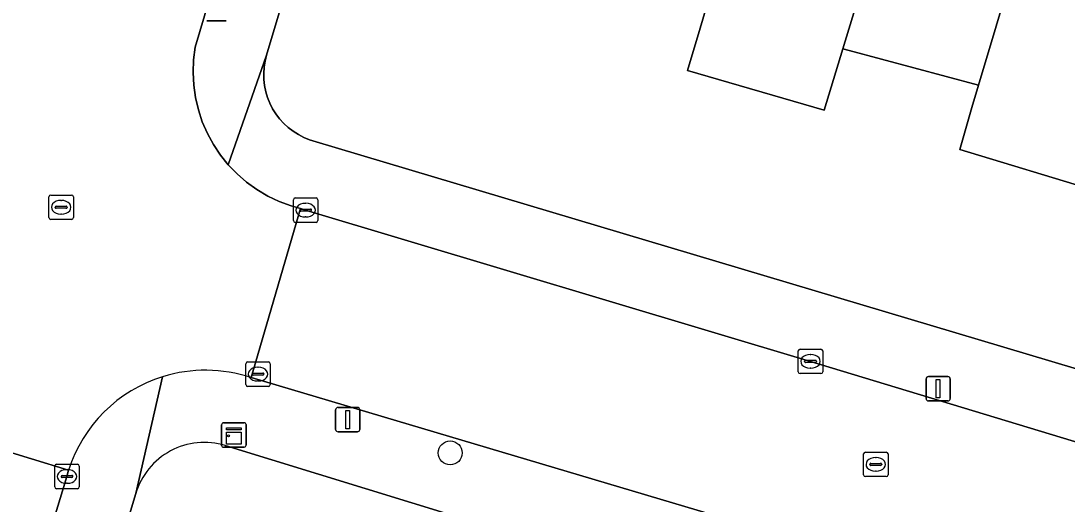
# Model space of a CAD drawing. Extents: x 162184 to 163154, y 385507 to 386516.
# Drawn here: x 162569.89 to 162612.69, y 386124.29 to 386144.07 of the extents above; entities that cross this region are included whole.
import ezdxf

# ---------------------------------------------------------------- set-up
doc = ezdxf.new("R2010")
doc.units = 0
for name, color, linetype in [('IMGEO_Boom', 7, 'Continuous'), ('IMGEO_Erf', 7, 'Continuous'), ('IMGEO_Kast', 7, 'Continuous'), ('IMGEO_Kolk', 7, 'Continuous'), ('IMGEO_Lichtmast', 7, 'Continuous'), ('IMGEO_Pand', 7, 'Continuous'), ('IMGEO_Rijbaan_lokaal_gesloten', 7, 'Continuous'), ('IMGEO_Rijbaan_lokaal_open', 7, 'Continuous'), ('IMGEO_Rioolput', 7, 'Continuous'), ('IMGEO_Voetpad_open', 7, 'Continuous')]:
    doc.layers.add(name, color=color, linetype=linetype)

msp = doc.modelspace()

# ---------------------------------------------------------------- linework, layer by layer
at = {"layer": 'IMGEO_Boom'}
msp.add_circle((162587.453, 386126.381), 0.489, dxfattribs=at)
at = {"layer": 'IMGEO_Erf'}
for points in [[(162584.832, 386159.041), (162579.939, 386142.667), (162579.878, 386142.423), (162579.839, 386142.174), (162579.822, 386141.923), (162579.828, 386141.672), (162579.856, 386141.422), (162579.906, 386141.175), (162579.979, 386140.934), (162580.072, 386140.701), (162580.186, 386140.476), (162580.32, 386140.263), (162580.472, 386140.063), (162580.641, 386139.876), (162580.826, 386139.706), (162581.026, 386139.553), (162581.239, 386139.419), (162581.463, 386139.304), (162581.696, 386139.209), (162581.825, 386139.167), (162651.073, 386118.462)], [(162613.885, 386137.109), (162608.303, 386138.805), (162608.799, 386140.534), (162609.072, 386141.447), (162603.777, 386142.862), (162603.523, 386142.93), (162602.758, 386140.414), (162597.158, 386142.048), (162597.674, 386143.772), (162597.966, 386144.748)], [(162584.189, 386112.261), (162584.447, 386112.183), (162585.314, 386115.058), (162584.323, 386115.357), (162584.404, 386115.624), (162585.139, 386115.402), (162585.846, 386117.747), (162586.087, 386117.674), (162586.955, 386120.552), (162585.949, 386120.856), (162586.035, 386121.142), (162586.926, 386120.874), (162587.796, 386123.756), (162578.245, 386126.687)], [(162574.588, 386124.721), (162560.164, 386076.774)]]:
    msp.add_lwpolyline(points, dxfattribs=at)
msp.add_arc((162577.395, 386123.884), 2.929, 73.1245, 163.4003, dxfattribs=at)
at = {"layer": 'IMGEO_Kast'}
for p, q in [((162578.1, 386126.692), (162578.1, 386127.533)), ((162578.1, 386127.533), (162578.1, 386126.692)), ((162578.175, 386127.617), (162579.016, 386127.617)), ((162579.016, 386127.617), (162578.175, 386127.617)), ((162579.1, 386127.542), (162579.1, 386126.701)), ((162579.1, 386126.701), (162579.1, 386127.542)), ((162579.025, 386126.617), (162578.184, 386126.617)), ((162578.184, 386126.617), (162579.025, 386126.617))]:
    msp.add_line(p, q, dxfattribs=at)
for points in [[(162578.295, 386127.407), (162578.895, 386127.407), (162578.895, 386127.322), (162578.295, 386127.322), (162578.295, 386127.407)], [(162578.295, 386127.232), (162578.895, 386127.232), (162578.895, 386126.743), (162578.295, 386126.743), (162578.295, 386127.232)]]:
    msp.add_lwpolyline(points, dxfattribs=at)
msp.add_circle((162578.379, 386127.081), 0.0377, dxfattribs=at)
for centre, start, end in [((162578.178, 386127.539), 92.4484, 184.2845), ((162578.178, 386127.539), 92.4484, 184.2845), ((162579.022, 386127.539), 2.4484, 94.2845), ((162579.022, 386127.539), 2.4484, 94.2845), ((162578.178, 386126.695), 182.4484, 274.2845), ((162578.178, 386126.695), 182.4484, 274.2845), ((162579.022, 386126.695), 272.4484, 4.2845), ((162579.022, 386126.695), 272.4484, 4.2845)]:
    msp.add_arc(centre, 0.0779, start, end, dxfattribs=at)
at = {"layer": 'IMGEO_Kolk'}
for p, q in [((162581.034, 386135.897), (162581.034, 386136.749)), ((162581.109, 386136.823), (162581.961, 386136.823)), ((162582.035, 386136.749), (162582.035, 386135.897)), ((162581.293, 386136.317), (162581.293, 386136.329)), ((162581.336, 386136.366), (162581.734, 386136.366)), ((162581.522, 386136.603), (162581.547, 386136.603)), ((162581.777, 386136.329), (162581.777, 386136.317)), ((162581.731, 386136.28), (162581.333, 386136.28)), ((162581.545, 386136.043), (162581.52, 386136.043)), ((162581.961, 386135.823), (162581.109, 386135.823)), ((162601.693, 386129.705), (162601.693, 386130.557)), ((162601.768, 386130.631), (162602.62, 386130.631)), ((162602.181, 386130.411), (162602.206, 386130.411)), ((162602.694, 386130.557), (162602.694, 386129.705)), ((162579.087, 386129.182), (162579.087, 386130.034)), ((162579.162, 386130.108), (162580.014, 386130.108)), ((162580.088, 386130.034), (162580.088, 386129.182)), ((162601.952, 386130.125), (162601.952, 386130.137)), ((162602.39, 386130.088), (162601.992, 386130.088)), ((162601.995, 386130.174), (162602.393, 386130.174)), ((162602.436, 386130.137), (162602.436, 386130.125)), ((162579.346, 386129.602), (162579.346, 386129.614)), ((162579.784, 386129.565), (162579.386, 386129.565)), ((162579.389, 386129.651), (162579.787, 386129.651)), ((162579.575, 386129.888), (162579.6, 386129.888)), ((162579.83, 386129.614), (162579.83, 386129.602)), ((162602.62, 386129.631), (162601.768, 386129.631)), ((162602.204, 386129.851), (162602.179, 386129.851)), ((162580.014, 386129.108), (162579.162, 386129.108)), ((162579.598, 386129.328), (162579.573, 386129.328)), ((162571.271, 386124.99), (162571.271, 386125.842)), ((162571.346, 386125.916), (162572.198, 386125.916)), ((162571.759, 386125.696), (162571.784, 386125.696)), ((162572.272, 386125.842), (162572.272, 386124.99)), ((162571.53, 386125.41), (162571.53, 386125.422)), ((162571.968, 386125.373), (162571.57, 386125.373)), ((162571.573, 386125.459), (162571.971, 386125.459)), ((162572.014, 386125.422), (162572.014, 386125.41)), ((162572.198, 386124.916), (162571.346, 386124.916)), ((162571.782, 386125.136), (162571.757, 386125.136))]:
    msp.add_line(p, q, dxfattribs=at)
for points in [[(162581.034, 386135.897), (162581.034, 386136.749)], [(162581.109, 386136.823), (162581.961, 386136.823)], [(162582.035, 386136.749), (162582.035, 386135.897)], [(162581.961, 386135.823), (162581.109, 386135.823)], [(162601.693, 386129.705), (162601.693, 386130.557)], [(162601.768, 386130.631), (162602.62, 386130.631)], [(162602.694, 386130.557), (162602.694, 386129.705)], [(162579.087, 386129.182), (162579.087, 386130.034)], [(162579.162, 386130.108), (162580.014, 386130.108)], [(162580.088, 386130.034), (162580.088, 386129.182)], [(162602.62, 386129.631), (162601.768, 386129.631)], [(162580.014, 386129.108), (162579.162, 386129.108)], [(162571.271, 386124.99), (162571.271, 386125.842)], [(162571.346, 386125.916), (162572.198, 386125.916)], [(162572.272, 386125.842), (162572.272, 386124.99)], [(162572.198, 386124.916), (162571.346, 386124.916)]]:
    msp.add_lwpolyline(points, dxfattribs=at)
for centre, radius, start, end in [((162581.111, 386136.747), 0.0765, 91.552, 178.448), ((162581.111, 386136.747), 0.0765, 91.552, 178.448), ((162581.959, 386136.747), 0.0765, 1.552, 88.448), ((162581.959, 386136.747), 0.0765, 1.552, 88.448), ((162581.333, 386136.326), 0.0403, 85.8775, 175.7526), ((162581.738, 386136.328), 0.0386, 1.7309, 96.639), ((162581.111, 386135.899), 0.0765, 181.552, 268.448), ((162581.111, 386135.899), 0.0765, 181.552, 268.448), ((162581.33, 386136.316), 0.0366, 178.938, 274.7102), ((162581.734, 386136.323), 0.043, 264.8664, 352.4533), ((162581.959, 386135.899), 0.0765, 271.552, 358.448), ((162581.959, 386135.899), 0.0765, 271.552, 358.448), ((162601.77, 386130.555), 0.0765, 91.552, 178.448), ((162601.77, 386130.555), 0.0765, 91.552, 178.448), ((162602.618, 386130.555), 0.0765, 1.552, 88.448), ((162602.618, 386130.555), 0.0765, 1.552, 88.448), ((162579.164, 386130.032), 0.0765, 91.552, 178.448), ((162579.164, 386130.032), 0.0765, 91.552, 178.448), ((162580.012, 386130.032), 0.0765, 1.552, 88.448), ((162580.012, 386130.032), 0.0765, 1.552, 88.448), ((162601.992, 386130.134), 0.0403, 85.8775, 175.7526), ((162601.989, 386130.124), 0.0366, 178.938, 274.7102), ((162602.393, 386130.131), 0.043, 264.8664, 352.4533), ((162602.397, 386130.136), 0.0386, 1.7309, 96.639), ((162579.386, 386129.611), 0.0403, 85.8775, 175.7526), ((162579.383, 386129.601), 0.0366, 178.938, 274.7102), ((162579.787, 386129.608), 0.043, 264.8664, 352.4533), ((162579.791, 386129.613), 0.0386, 1.7309, 96.639), ((162601.77, 386129.707), 0.0765, 181.552, 268.448), ((162601.77, 386129.707), 0.0765, 181.552, 268.448), ((162602.618, 386129.707), 0.0765, 271.552, 358.448), ((162602.618, 386129.707), 0.0765, 271.552, 358.448), ((162579.164, 386129.184), 0.0765, 181.552, 268.448), ((162579.164, 386129.184), 0.0765, 181.552, 268.448), ((162580.012, 386129.184), 0.0765, 271.552, 358.448), ((162580.012, 386129.184), 0.0765, 271.552, 358.448), ((162571.348, 386125.84), 0.0765, 91.552, 178.448), ((162571.348, 386125.84), 0.0765, 91.552, 178.448), ((162572.196, 386125.84), 0.0765, 1.552, 88.448), ((162572.196, 386125.84), 0.0765, 1.552, 88.448), ((162571.57, 386125.419), 0.0403, 85.8775, 175.7526), ((162571.567, 386125.409), 0.0366, 178.938, 274.7102), ((162571.971, 386125.416), 0.043, 264.8664, 352.4533), ((162571.975, 386125.421), 0.0386, 1.7309, 96.639), ((162571.348, 386124.992), 0.0765, 181.552, 268.448), ((162571.348, 386124.992), 0.0765, 181.552, 268.448), ((162572.196, 386124.992), 0.0765, 271.552, 358.448), ((162572.196, 386124.992), 0.0765, 271.552, 358.448)]:
    msp.add_arc(centre, radius, start, end, dxfattribs=at)
for centre, major_axis, ratio, start_param, end_param in [((162581.521, 386136.323), (-0.387, 0.002), 0.722429, 4.712389, 7.853982), ((162581.546, 386136.323), (-0.39, 0.002), 0.717154, 1.570796, 4.712389), ((162602.18, 386130.131), (-0.387, 0.002), 0.722429, 4.712389, 7.853982), ((162602.205, 386130.131), (-0.39, 0.002), 0.717154, 1.570796, 4.712389), ((162579.574, 386129.608), (-0.387, 0.002), 0.722429, 4.712389, 7.853982), ((162579.599, 386129.608), (-0.39, 0.002), 0.717154, 1.570796, 4.712389), ((162571.758, 386125.416), (-0.387, 0.002), 0.722429, 4.712389, 7.853982), ((162571.783, 386125.416), (-0.39, 0.002), 0.717154, 1.570796, 4.712389)]:
    msp.add_ellipse(centre, major_axis=major_axis, ratio=ratio, start_param=start_param, end_param=end_param, dxfattribs=at)
at = {"layer": 'IMGEO_Lichtmast'}
for p, q in [((162578.282, 386144.073), (162577.492, 386144.073)), ((162577.492, 386144.073), (162578.282, 386144.073)), ((162607.021, 386129.509), (162607.811, 386129.509)), ((162607.811, 386129.509), (162607.021, 386129.509)), ((162606.921, 386128.609), (162606.921, 386129.409)), ((162606.921, 386129.409), (162606.921, 386128.609)), ((162607.911, 386129.409), (162607.911, 386128.609)), ((162607.911, 386128.609), (162607.911, 386129.409)), ((162582.863, 386128.245), (162583.653, 386128.245)), ((162583.653, 386128.245), (162582.863, 386128.245)), ((162607.811, 386128.509), (162607.021, 386128.509)), ((162607.021, 386128.509), (162607.811, 386128.509)), ((162582.763, 386127.345), (162582.763, 386128.145)), ((162582.763, 386128.145), (162582.763, 386127.345)), ((162583.753, 386128.145), (162583.753, 386127.345)), ((162583.753, 386127.345), (162583.753, 386128.145)), ((162583.653, 386127.245), (162582.863, 386127.245)), ((162582.863, 386127.245), (162583.653, 386127.245))]:
    msp.add_line(p, q, dxfattribs=at)
for points in [[(162607.341, 386129.384), (162607.491, 386129.384), (162607.491, 386128.634), (162607.341, 386128.634), (162607.341, 386129.384)], [(162583.183, 386128.12), (162583.333, 386128.12), (162583.333, 386127.37), (162583.183, 386127.37), (162583.183, 386128.12)]]:
    msp.add_lwpolyline(points, dxfattribs=at)
for centre, start, end in [((162607.021, 386129.409), 90, 180), ((162607.021, 386129.409), 90, 180), ((162607.811, 386129.409), 0, 90), ((162607.811, 386129.409), 360, 90), ((162582.863, 386128.145), 90, 180), ((162582.863, 386128.145), 90, 180), ((162583.653, 386128.145), 0, 90), ((162583.653, 386128.145), 360, 90), ((162607.021, 386128.609), 180, 270), ((162607.021, 386128.609), 180, 270), ((162607.811, 386128.609), 270, 0), ((162607.811, 386128.609), 270, 0), ((162582.863, 386127.345), 180, 270), ((162582.863, 386127.345), 180, 270), ((162583.653, 386127.345), 270, 0), ((162583.653, 386127.345), 270, 0)]:
    msp.add_arc(centre, 0.1, start, end, dxfattribs=at)
at = {"layer": 'IMGEO_Pand'}
for points in [[(162606.489, 386152.686), (162603.995, 386153.433), (162603.747, 386152.603), (162602.669, 386152.926), (162603.759, 386156.568), (162601.673, 386157.192), (162600.838, 386154.399), (162597.966, 386144.748), (162597.674, 386143.772), (162597.158, 386142.048), (162602.758, 386140.414), (162603.523, 386142.93)], [(162611.925, 386150.99), (162609.574, 386151.693), (162609.337, 386150.902), (162608.271, 386151.221), (162609.368, 386154.889), (162607.331, 386155.499), (162606.489, 386152.686), (162603.523, 386142.93), (162603.777, 386142.862), (162609.072, 386141.447)], [(162617.538, 386149.325), (162615.062, 386150.066), (162614.826, 386149.276), (162613.77, 386149.592), (162614.864, 386153.248), (162612.787, 386153.87), (162611.925, 386150.99), (162609.072, 386141.447), (162608.799, 386140.534), (162608.303, 386138.805), (162613.885, 386137.109), (162614.401, 386138.833), (162614.869, 386140.397)]]:
    msp.add_lwpolyline(points, close=True, dxfattribs=at)
at = {"layer": 'IMGEO_Rijbaan_lokaal_gesloten'}
msp.add_lwpolyline([(162544.709, 386035.795), (162552.598, 386062.092), (162557.647, 386078.873), (162571.767, 386125.417), (162571.839, 386125.681), (162564.246, 386127.991), (162564.122, 386127.569), (162562.109, 386120.842), (162561.946, 386119.898), (162556.224, 386101.164), (162536.876, 386036.467)], dxfattribs=at)
at = {"layer": 'IMGEO_Rijbaan_lokaal_open'}
for points in [[(162579.122, 386137.466), (162578.732, 386137.805), (162578.373, 386138.177), (162578.048, 386138.58), (162577.761, 386139.01), (162577.514, 386139.464), (162577.308, 386139.939), (162577.146, 386140.43), (162577.028, 386140.934), (162576.955, 386141.446), (162576.929, 386141.962), (162576.948, 386142.479), (162577.014, 386142.992), (162578.692, 386148.647), (162571.134, 386150.964), (162564.246, 386127.991), (162571.839, 386125.681)], [(162579.302, 386129.465), (162581.327, 386136.385), (162580.938, 386136.496), (162580.453, 386136.676), (162579.987, 386136.899), (162579.542, 386137.163), (162579.122, 386137.466)], [(162651.748, 386115.1), (162602.19, 386130.13), (162581.53, 386136.322), (162581.327, 386136.385), (162579.302, 386129.465), (162605.167, 386121.765), (162608.761, 386120.695), (162651.463, 386107.909), (162676.239, 386100.629)]]:
    msp.add_lwpolyline(points, dxfattribs=at)
for centre, radius, start, end in [((162577.431, 386123.898), 5.87, 107.3091, 162.3172), ((162577.436, 386123.898), 5.871, 71.4715, 107.3563)]:
    msp.add_arc(centre, radius, start, end, dxfattribs=at)
at = {"layer": 'IMGEO_Rioolput'}
for p, q in [((162571.032, 386136.017), (162571.032, 386136.869)), ((162571.107, 386136.943), (162571.959, 386136.943)), ((162572.033, 386136.869), (162572.033, 386136.017)), ((162571.291, 386136.437), (162571.291, 386136.449)), ((162571.729, 386136.4), (162571.331, 386136.4)), ((162571.334, 386136.486), (162571.732, 386136.486)), ((162571.52, 386136.723), (162571.545, 386136.723)), ((162571.775, 386136.449), (162571.775, 386136.437)), ((162571.959, 386135.943), (162571.107, 386135.943)), ((162571.543, 386136.163), (162571.518, 386136.163)), ((162604.365, 386125.486), (162604.365, 386126.338)), ((162604.44, 386126.412), (162605.292, 386126.412)), ((162604.853, 386126.192), (162604.878, 386126.192)), ((162605.366, 386126.338), (162605.366, 386125.486)), ((162604.624, 386125.906), (162604.624, 386125.918)), ((162605.062, 386125.869), (162604.664, 386125.869)), ((162604.667, 386125.955), (162605.065, 386125.955)), ((162604.876, 386125.632), (162604.851, 386125.632)), ((162605.108, 386125.918), (162605.108, 386125.906)), ((162605.292, 386125.412), (162604.44, 386125.412))]:
    msp.add_line(p, q, dxfattribs=at)
for points in [[(162571.032, 386136.017), (162571.032, 386136.869)], [(162571.107, 386136.943), (162571.959, 386136.943)], [(162572.033, 386136.869), (162572.033, 386136.017)], [(162571.959, 386135.943), (162571.107, 386135.943)], [(162604.365, 386125.486), (162604.365, 386126.338)], [(162604.44, 386126.412), (162605.292, 386126.412)], [(162605.366, 386126.338), (162605.366, 386125.486)], [(162605.292, 386125.412), (162604.44, 386125.412)]]:
    msp.add_lwpolyline(points, dxfattribs=at)
for centre, radius, start, end in [((162571.109, 386136.867), 0.0765, 91.552, 178.448), ((162571.109, 386136.867), 0.0765, 91.552, 178.448), ((162571.957, 386136.867), 0.0765, 1.552, 88.448), ((162571.957, 386136.867), 0.0765, 1.552, 88.448), ((162571.331, 386136.446), 0.0403, 85.8775, 175.7526), ((162571.328, 386136.436), 0.0366, 178.938, 274.7102), ((162571.732, 386136.443), 0.043, 264.8664, 352.4533), ((162571.736, 386136.448), 0.0386, 1.7309, 96.639), ((162571.109, 386136.019), 0.0765, 181.552, 268.448), ((162571.109, 386136.019), 0.0765, 181.552, 268.448), ((162571.957, 386136.019), 0.0765, 271.552, 358.448), ((162571.957, 386136.019), 0.0765, 271.552, 358.448), ((162604.442, 386126.336), 0.0765, 91.552, 178.448), ((162604.442, 386126.336), 0.0765, 91.552, 178.448), ((162605.29, 386126.336), 0.0765, 1.552, 88.448), ((162605.29, 386126.336), 0.0765, 1.552, 88.448), ((162604.664, 386125.915), 0.0403, 85.8775, 175.7526), ((162604.661, 386125.905), 0.0366, 178.938, 274.7102), ((162605.065, 386125.912), 0.043, 264.8664, 352.4533), ((162605.069, 386125.917), 0.0386, 1.7309, 96.639), ((162604.442, 386125.488), 0.0765, 181.552, 268.448), ((162604.442, 386125.488), 0.0765, 181.552, 268.448), ((162605.29, 386125.488), 0.0765, 271.552, 358.448), ((162605.29, 386125.488), 0.0765, 271.552, 358.448)]:
    msp.add_arc(centre, radius, start, end, dxfattribs=at)
for centre, major_axis, ratio, start_param, end_param in [((162571.519, 386136.443), (-0.387, 0.002), 0.722429, 4.712389, 7.853982), ((162571.544, 386136.443), (-0.39, 0.002), 0.717154, 1.570796, 4.712389), ((162604.852, 386125.912), (-0.387, 0.002), 0.722429, 4.712389, 7.853982), ((162604.877, 386125.912), (-0.39, 0.002), 0.717154, 1.570796, 4.712389)]:
    msp.add_ellipse(centre, major_axis=major_axis, ratio=ratio, start_param=start_param, end_param=end_param, dxfattribs=at)
at = {"layer": 'IMGEO_Voetpad_open'}
for points in [[(162578.692, 386148.647), (162577.014, 386142.992), (162576.948, 386142.479), (162576.929, 386141.962), (162576.955, 386141.446), (162577.028, 386140.934), (162577.146, 386140.43), (162577.308, 386139.939), (162577.514, 386139.464), (162577.761, 386139.01), (162578.048, 386138.58), (162578.373, 386138.177), (162579.939, 386142.667), (162584.832, 386159.041)], [(162581.825, 386139.167), (162581.696, 386139.209), (162581.463, 386139.304), (162581.239, 386139.419), (162581.026, 386139.553), (162580.826, 386139.706), (162580.641, 386139.876), (162580.472, 386140.063), (162580.32, 386140.263), (162580.186, 386140.476), (162580.072, 386140.701), (162579.979, 386140.934), (162579.906, 386141.175), (162579.856, 386141.422), (162579.828, 386141.672), (162579.822, 386141.923), (162579.839, 386142.174), (162579.878, 386142.423), (162579.939, 386142.667), (162578.373, 386138.177), (162578.732, 386137.805), (162579.122, 386137.466), (162579.542, 386137.163), (162579.987, 386136.899), (162580.453, 386136.676), (162580.938, 386136.496), (162581.327, 386136.385), (162581.53, 386136.322), (162602.19, 386130.13), (162651.748, 386115.1)], [(162678.215, 386110.332), (162659.122, 386116.038), (162658.987, 386116.082), (162651.275, 386118.412), (162651.073, 386118.462), (162581.825, 386139.167)], [(162574.588, 386124.721), (162575.685, 386129.502)], [(162575.685, 386129.502), (162574.588, 386124.721)], [(162651.463, 386107.909), (162608.761, 386120.695), (162608.656, 386120.347), (162605.067, 386121.433), (162605.167, 386121.765), (162579.302, 386129.465)], [(162578.245, 386126.687), (162587.796, 386123.756), (162597.314, 386120.885), (162597.634, 386120.811), (162605.955, 386118.287), (162676.361, 386097.494), (162682.265, 386095.831), (162681.143, 386098.869), (162680.986, 386099.343), (162679.856, 386099.566), (162679.716, 386099.087), (162676.099, 386100.15), (162676.239, 386100.629), (162651.463, 386107.909)], [(162571.839, 386125.681), (162571.767, 386125.417), (162557.647, 386078.873)], [(162558.071, 386074.88), (162560.164, 386076.774), (162574.588, 386124.721)]]:
    msp.add_lwpolyline(points, dxfattribs=at)
for centre, radius, start, end in [((162577.431, 386123.898), 5.87, 107.3091, 162.3172), ((162577.436, 386123.898), 5.871, 71.4715, 107.3563), ((162577.395, 386123.884), 2.929, 73.1245, 163.4003)]:
    msp.add_arc(centre, radius, start, end, dxfattribs=at)

doc.saveas('drawing.dxf')
